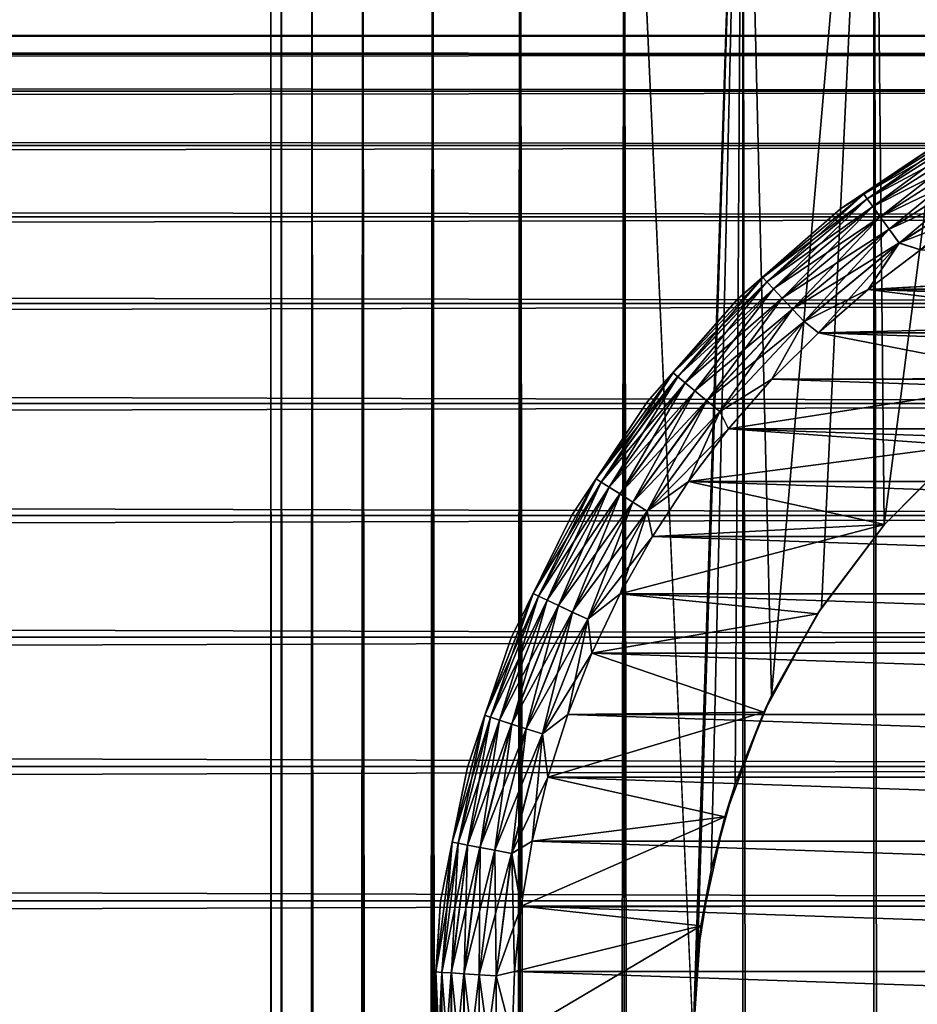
# Model space of a CAD drawing. Extents: x -265 to 265, y 0 to 1027.
# Tile 285 of 295: x 232 to 243, y 1000 to 1013. Entities that reach past the tile are written whole.
import ezdxf

# ---------------------------------------------------------------- set-up
doc = ezdxf.new("R2010")
doc.units = 0
doc.header["$LTSCALE"] = 41.718519
for name, color, linetype in [('103', 7, 'CONTINUOUS'), ('104', 7, 'CONTINUOUS'), ('109', 7, 'CONTINUOUS'), ('113', 7, 'CONTINUOUS'), ('114', 7, 'CONTINUOUS'), ('117', 7, 'CONTINUOUS'), ('121', 7, 'CONTINUOUS'), ('125', 7, 'CONTINUOUS'), ('3', 7, 'CONTINUOUS')]:
    doc.layers.add(name, color=color, linetype=linetype)

msp = doc.modelspace()

# ---------------------------------------------------------------- linework, layer by layer
at = {"layer": '103', "color": 7, "linetype": 'CONTINUOUS'}
for points in [[(235, 1), (235.128, 1, 1.958), (235, 1019), (235, 1)], [(235, 1019), (235.128, 1, 1.958), (235.128, 1019, 1.958), (235, 1019)], [(235.128, 1, 1.958), (235.511, 1, 3.882), (235.128, 1019, 1.958), (235.128, 1, 1.958)], [(235.128, 1019, 1.958), (235.511, 1, 3.882), (235.511, 1019, 3.882), (235.128, 1019, 1.958)], [(235.511, 1, 3.882), (236.142, 1, 5.74), (235.511, 1019, 3.882), (235.511, 1, 3.882)], [(235.511, 1019, 3.882), (236.142, 1, 5.74), (236.142, 1019, 5.74), (235.511, 1019, 3.882)], [(236.142, 1, 5.74), (237.01, 1, 7.5), (236.142, 1019, 5.74), (236.142, 1, 5.74)], [(236.142, 1019, 5.74), (237.01, 1, 7.5), (237.01, 1019, 7.5), (236.142, 1019, 5.74)], [(237.01, 1, 7.5), (238.1, 1, 9.131), (237.01, 1019, 7.5), (237.01, 1, 7.5)], [(237.01, 1019, 7.5), (238.1, 1, 9.131), (238.1, 1019, 9.131), (237.01, 1019, 7.5)], [(238.1, 1, 9.131), (239.393, 1, 10.607), (238.1, 1019, 9.131), (238.1, 1, 9.131)], [(238.1, 1019, 9.131), (239.393, 1, 10.607), (239.393, 1019, 10.607), (238.1, 1019, 9.131)], [(239.393, 1, 10.607), (240.869, 1, 11.9), (239.393, 1019, 10.607), (239.393, 1, 10.607)], [(239.393, 1019, 10.607), (240.869, 1, 11.9), (240.869, 1019, 11.9), (239.393, 1019, 10.607)], [(240.869, 1, 11.9), (242.5, 1, 12.99), (240.869, 1019, 11.9), (240.869, 1, 11.9)], [(240.869, 1019, 11.9), (242.5, 1, 12.99), (242.5, 1019, 12.99), (240.869, 1019, 11.9)], [(242.5, 1, 12.99), (244.26, 1, 13.858), (242.5, 1019, 12.99), (242.5, 1, 12.99)], [(242.5, 1019, 12.99), (244.26, 1, 13.858), (244.26, 1019, 13.858), (242.5, 1019, 12.99)]]:
    msp.add_3dface(points, dxfattribs=at)
at = {"layer": '104', "color": 7, "linetype": 'CONTINUOUS'}
for points in [[(235, 1), (235, 1019), (235.128, 1019, -1.958), (235, 1)], [(235.128, 1, -1.958), (235, 1), (235.128, 1019, -1.958), (235.128, 1, -1.958)], [(235.511, 1, -3.882), (235.128, 1, -1.958), (235.511, 1019, -3.882), (235.511, 1, -3.882)], [(235.511, 1019, -3.882), (235.128, 1, -1.958), (235.128, 1019, -1.958), (235.511, 1019, -3.882)], [(236.142, 1, -5.74), (235.511, 1, -3.882), (236.142, 1019, -5.74), (236.142, 1, -5.74)], [(236.142, 1019, -5.74), (235.511, 1, -3.882), (235.511, 1019, -3.882), (236.142, 1019, -5.74)], [(237.01, 1, -7.5), (236.142, 1, -5.74), (237.01, 1019, -7.5), (237.01, 1, -7.5)], [(237.01, 1019, -7.5), (236.142, 1, -5.74), (236.142, 1019, -5.74), (237.01, 1019, -7.5)], [(238.1, 1, -9.131), (237.01, 1, -7.5), (238.1, 1019, -9.131), (238.1, 1, -9.131)], [(238.1, 1019, -9.131), (237.01, 1, -7.5), (237.01, 1019, -7.5), (238.1, 1019, -9.131)], [(239.393, 1, -10.607), (238.1, 1, -9.131), (239.393, 1019, -10.607), (239.393, 1, -10.607)], [(239.393, 1019, -10.607), (238.1, 1, -9.131), (238.1, 1019, -9.131), (239.393, 1019, -10.607)], [(239.393, 1, -10.607), (239.393, 1019, -10.607), (240.25, 1000, -11.399), (239.393, 1, -10.607)], [(239.393, 1019, -10.607), (240.869, 1019, -11.9), (240.25, 1000, -11.399), (239.393, 1019, -10.607)], [(240.25, 1000, -11.399), (240.869, 1019, -11.9), (240.305, 1001.033, -11.446), (240.25, 1000, -11.399)], [(240.305, 1001.033, -11.446), (240.869, 1019, -11.9), (240.475, 1002.082, -11.588), (240.305, 1001.033, -11.446)], [(240.475, 1002.082, -11.588), (240.869, 1019, -11.9), (240.776, 1003.158, -11.828), (240.475, 1002.082, -11.588)], [(240.776, 1003.158, -11.828), (240.869, 1019, -11.9), (241.228, 1004.255, -12.167), (240.776, 1003.158, -11.828)], [(240.869, 1019, -11.9), (242.5, 1019, -12.99), (241.228, 1004.255, -12.167), (240.869, 1019, -11.9)], [(241.228, 1004.255, -12.167), (242.5, 1019, -12.99), (241.847, 1005.347, -12.591), (241.228, 1004.255, -12.167)], [(241.847, 1005.347, -12.591), (242.5, 1019, -12.99), (242.626, 1006.379, -13.063), (241.847, 1005.347, -12.591)], [(242.5, 1019, -12.99), (244.26, 1019, -13.858), (242.626, 1006.379, -13.063), (242.5, 1019, -12.99)], [(242.626, 1006.379, -13.063), (244.26, 1019, -13.858), (243.539, 1007.302, -13.537), (242.626, 1006.379, -13.063)]]:
    msp.add_3dface(points, dxfattribs=at)
at = {"layer": '109', "color": 7, "linetype": 'CONTINUOUS'}
for points in [[(242.626, 1006.379, -13.063), (243.539, 1007.302, -13.537), (242.631, 1006.385, -25), (242.626, 1006.379, -13.063)], [(242.631, 1006.385, -25), (243.539, 1007.302, -13.537), (243.615, 1007.369, -25), (242.631, 1006.385, -25)], [(241.798, 1005.271, -25), (242.626, 1006.379, -13.063), (242.631, 1006.385, -25), (241.798, 1005.271, -25)], [(241.847, 1005.347, -12.591), (242.626, 1006.379, -13.063), (241.798, 1005.271, -25), (241.847, 1005.347, -12.591)], [(241.228, 1004.255, -12.167), (241.847, 1005.347, -12.591), (241.798, 1005.271, -25), (241.228, 1004.255, -12.167)], [(241.131, 1004.05, -25), (241.228, 1004.255, -12.167), (241.798, 1005.271, -25), (241.131, 1004.05, -25)], [(240.776, 1003.158, -11.828), (241.228, 1004.255, -12.167), (241.131, 1004.05, -25), (240.776, 1003.158, -11.828)], [(240.645, 1002.747, -25), (240.776, 1003.158, -11.828), (241.131, 1004.05, -25), (240.645, 1002.747, -25)], [(240.475, 1002.082, -11.588), (240.776, 1003.158, -11.828), (240.645, 1002.747, -25), (240.475, 1002.082, -11.588)], [(240.349, 1001.388, -25), (240.475, 1002.082, -11.588), (240.645, 1002.747, -25), (240.349, 1001.388, -25)], [(240.305, 1001.033, -11.446), (240.475, 1002.082, -11.588), (240.349, 1001.388, -25), (240.305, 1001.033, -11.446)], [(240.25, 1000, -25), (240.305, 1001.033, -11.446), (240.349, 1001.388, -25), (240.25, 1000, -25)], [(240.25, 1000, -11.399), (240.305, 1001.033, -11.446), (240.25, 1000, -25), (240.25, 1000, -11.399)]]:
    msp.add_3dface(points, dxfattribs=at)
at = {"layer": '113', "color": 7, "linetype": 'CONTINUOUS'}
for points in [[(242.427, 1009.309, -25), (250, 1009.75, -25), (243.08, 1009.804, -25), (242.427, 1009.309, -25)], [(248.612, 1009.651, -25), (250, 1009.75, -25), (242.427, 1009.309, -25), (248.612, 1009.651, -25)], [(247.253, 1009.355, -25), (248.612, 1009.651, -25), (242.427, 1009.309, -25), (247.253, 1009.355, -25)], [(241.809, 1008.77, -25), (245.95, 1008.869, -25), (242.427, 1009.309, -25), (241.809, 1008.77, -25)], [(245.95, 1008.869, -25), (247.253, 1009.355, -25), (242.427, 1009.309, -25), (245.95, 1008.869, -25)], [(241.23, 1008.191, -25), (244.729, 1008.202, -25), (241.809, 1008.77, -25), (241.23, 1008.191, -25)], [(244.729, 1008.202, -25), (245.95, 1008.869, -25), (241.809, 1008.77, -25), (244.729, 1008.202, -25)], [(243.615, 1007.369, -25), (244.729, 1008.202, -25), (240.691, 1007.573, -25), (243.615, 1007.369, -25)], [(240.691, 1007.573, -25), (244.729, 1008.202, -25), (241.23, 1008.191, -25), (240.691, 1007.573, -25)], [(240.196, 1006.92, -25), (243.615, 1007.369, -25), (240.691, 1007.573, -25), (240.196, 1006.92, -25)], [(242.631, 1006.385, -25), (243.615, 1007.369, -25), (240.196, 1006.92, -25), (242.631, 1006.385, -25)], [(239.747, 1006.235, -25), (242.631, 1006.385, -25), (240.196, 1006.92, -25), (239.747, 1006.235, -25)], [(241.798, 1005.271, -25), (242.631, 1006.385, -25), (239.345, 1005.521, -25), (241.798, 1005.271, -25)], [(239.345, 1005.521, -25), (242.631, 1006.385, -25), (239.747, 1006.235, -25), (239.345, 1005.521, -25)], [(238.993, 1004.781, -25), (241.798, 1005.271, -25), (239.345, 1005.521, -25), (238.993, 1004.781, -25)], [(241.131, 1004.05, -25), (241.798, 1005.271, -25), (238.993, 1004.781, -25), (241.131, 1004.05, -25)], [(238.693, 1004.019, -25), (241.131, 1004.05, -25), (238.993, 1004.781, -25), (238.693, 1004.019, -25)], [(240.645, 1002.747, -25), (241.131, 1004.05, -25), (238.445, 1003.238, -25), (240.645, 1002.747, -25)], [(238.445, 1003.238, -25), (241.131, 1004.05, -25), (238.693, 1004.019, -25), (238.445, 1003.238, -25)], [(238.251, 1002.441, -25), (240.645, 1002.747, -25), (238.445, 1003.238, -25), (238.251, 1002.441, -25)], [(240.349, 1001.388, -25), (240.645, 1002.747, -25), (238.112, 1001.634, -25), (240.349, 1001.388, -25)], [(238.112, 1001.634, -25), (240.645, 1002.747, -25), (238.251, 1002.441, -25), (238.112, 1001.634, -25)], [(238.028, 1000.819, -25), (240.349, 1001.388, -25), (238.112, 1001.634, -25), (238.028, 1000.819, -25)], [(240.25, 1000, -25), (240.349, 1001.388, -25), (238, 1000, -25), (240.25, 1000, -25)], [(238, 1000, -25), (240.349, 1001.388, -25), (238.028, 1000.819, -25), (238, 1000, -25)]]:
    msp.add_3dface(points, dxfattribs=at)
at = {"layer": '114', "color": 7, "linetype": 'CONTINUOUS'}
for points in [[(242.427, 1009.309, -75), (243.08, 1009.804, -75), (257.573, 1009.309, -75), (242.427, 1009.309, -75)], [(241.809, 1008.77, -75), (242.427, 1009.309, -75), (258.191, 1008.77, -75), (241.809, 1008.77, -75)], [(258.191, 1008.77, -75), (242.427, 1009.309, -75), (257.573, 1009.309, -75), (258.191, 1008.77, -75)], [(241.23, 1008.191, -75), (241.809, 1008.77, -75), (258.77, 1008.191, -75), (241.23, 1008.191, -75)], [(258.77, 1008.191, -75), (241.809, 1008.77, -75), (258.191, 1008.77, -75), (258.77, 1008.191, -75)], [(240.691, 1007.573, -75), (241.23, 1008.191, -75), (259.309, 1007.573, -75), (240.691, 1007.573, -75)], [(259.309, 1007.573, -75), (241.23, 1008.191, -75), (258.77, 1008.191, -75), (259.309, 1007.573, -75)], [(240.196, 1006.92, -75), (240.691, 1007.573, -75), (259.804, 1006.92, -75), (240.196, 1006.92, -75)], [(259.804, 1006.92, -75), (240.691, 1007.573, -75), (259.309, 1007.573, -75), (259.804, 1006.92, -75)], [(239.747, 1006.235, -75), (240.196, 1006.92, -75), (260.253, 1006.235, -75), (239.747, 1006.235, -75)], [(260.253, 1006.235, -75), (240.196, 1006.92, -75), (259.804, 1006.92, -75), (260.253, 1006.235, -75)], [(239.345, 1005.521, -75), (239.747, 1006.235, -75), (260.655, 1005.521, -75), (239.345, 1005.521, -75)], [(260.655, 1005.521, -75), (239.747, 1006.235, -75), (260.253, 1006.235, -75), (260.655, 1005.521, -75)], [(238.993, 1004.781, -75), (239.345, 1005.521, -75), (261.007, 1004.781, -75), (238.993, 1004.781, -75)], [(261.007, 1004.781, -75), (239.345, 1005.521, -75), (260.655, 1005.521, -75), (261.007, 1004.781, -75)], [(238.693, 1004.019, -75), (238.993, 1004.781, -75), (261.307, 1004.019, -75), (238.693, 1004.019, -75)], [(261.307, 1004.019, -75), (238.993, 1004.781, -75), (261.007, 1004.781, -75), (261.307, 1004.019, -75)], [(238.445, 1003.238, -75), (238.693, 1004.019, -75), (261.555, 1003.238, -75), (238.445, 1003.238, -75)], [(261.555, 1003.238, -75), (238.693, 1004.019, -75), (261.307, 1004.019, -75), (261.555, 1003.238, -75)], [(238.251, 1002.441, -75), (238.445, 1003.238, -75), (261.749, 1002.441, -75), (238.251, 1002.441, -75)], [(261.749, 1002.441, -75), (238.445, 1003.238, -75), (261.555, 1003.238, -75), (261.749, 1002.441, -75)], [(238.112, 1001.634, -75), (238.251, 1002.441, -75), (261.888, 1001.634, -75), (238.112, 1001.634, -75)], [(261.888, 1001.634, -75), (238.251, 1002.441, -75), (261.749, 1002.441, -75), (261.888, 1001.634, -75)], [(238.028, 1000.819, -75), (238.112, 1001.634, -75), (261.972, 1000.819, -75), (238.028, 1000.819, -75)], [(261.972, 1000.819, -75), (238.112, 1001.634, -75), (261.888, 1001.634, -75), (261.972, 1000.819, -75)], [(238, 1000, -75), (238.028, 1000.819, -75), (262, 1000, -75), (238, 1000, -75)], [(262, 1000, -75), (238.028, 1000.819, -75), (261.972, 1000.819, -75), (262, 1000, -75)]]:
    msp.add_3dface(points, dxfattribs=at)
at = {"layer": '117', "color": 7, "linetype": 'CONTINUOUS'}
for points in [[(243.5, 1011.258, -74), (242.086, 1010.314, -74), (243.5, 1011.258, -26), (243.5, 1011.258, -74)], [(243.5, 1011.258, -26), (242.086, 1010.314, -74), (242.086, 1010.314, -26), (243.5, 1011.258, -26)], [(242.086, 1010.314, -74), (240.808, 1009.192, -74), (242.086, 1010.314, -26), (242.086, 1010.314, -74)], [(242.086, 1010.314, -26), (240.808, 1009.192, -74), (240.808, 1009.192, -26), (242.086, 1010.314, -26)], [(240.808, 1009.192, -74), (239.686, 1007.914, -74), (240.808, 1009.192, -26), (240.808, 1009.192, -74)], [(240.808, 1009.192, -26), (239.686, 1007.914, -74), (239.686, 1007.914, -26), (240.808, 1009.192, -26)], [(239.686, 1007.914, -74), (238.742, 1006.5, -74), (239.686, 1007.914, -26), (239.686, 1007.914, -74)], [(239.686, 1007.914, -26), (238.742, 1006.5, -74), (238.742, 1006.5, -26), (239.686, 1007.914, -26)], [(238.742, 1006.5, -74), (237.99, 1004.975, -74), (238.742, 1006.5, -26), (238.742, 1006.5, -74)], [(238.742, 1006.5, -26), (237.99, 1004.975, -74), (237.99, 1004.975, -26), (238.742, 1006.5, -26)], [(237.99, 1004.975, -74), (237.443, 1003.365, -74), (237.99, 1004.975, -26), (237.99, 1004.975, -74)], [(237.99, 1004.975, -26), (237.443, 1003.365, -74), (237.443, 1003.365, -26), (237.99, 1004.975, -26)], [(237.443, 1003.365, -74), (237.111, 1001.697, -74), (237.443, 1003.365, -26), (237.443, 1003.365, -74)], [(237.443, 1003.365, -26), (237.111, 1001.697, -74), (237.111, 1001.697, -26), (237.443, 1003.365, -26)], [(237.111, 1001.697, -74), (237, 1000, -74), (237.111, 1001.697, -26), (237.111, 1001.697, -74)], [(237.111, 1001.697, -26), (237, 1000, -74), (237, 1000, -26), (237.111, 1001.697, -26)]]:
    msp.add_3dface(points, dxfattribs=at)
at = {"layer": '121', "color": 7, "linetype": 'CONTINUOUS'}
for points in [[(243.5, 1011.258, -74), (243.749, 1011.37, -74.223), (242.374, 1010.497, -74.223), (243.5, 1011.258, -74)], [(243.749, 1011.37, -74.223), (242.417, 1010.437, -74.434), (242.374, 1010.497, -74.223), (243.749, 1011.37, -74.223)], [(243.785, 1011.305, -74.434), (242.417, 1010.437, -74.434), (243.749, 1011.37, -74.223), (243.785, 1011.305, -74.434)], [(242.086, 1010.314, -74), (243.5, 1011.258, -74), (242.374, 1010.497, -74.223), (242.086, 1010.314, -74)], [(243.785, 1011.305, -74.434), (242.487, 1010.34, -74.624), (242.417, 1010.437, -74.434), (243.785, 1011.305, -74.434)], [(243.842, 1011.201, -74.624), (242.487, 1010.34, -74.624), (243.785, 1011.305, -74.434), (243.842, 1011.201, -74.624)], [(243.842, 1011.201, -74.624), (242.58, 1010.212, -74.782), (242.487, 1010.34, -74.624), (243.842, 1011.201, -74.624)], [(243.919, 1011.062, -74.782), (242.58, 1010.212, -74.782), (243.842, 1011.201, -74.624), (243.919, 1011.062, -74.782)], [(243.919, 1011.062, -74.782), (242.692, 1010.059, -74.901), (242.58, 1010.212, -74.782), (243.919, 1011.062, -74.782)], [(244.01, 1010.895, -74.901), (242.692, 1010.059, -74.901), (243.919, 1011.062, -74.782), (244.01, 1010.895, -74.901)], [(244.01, 1010.895, -74.901), (242.816, 1009.887, -74.975), (242.692, 1010.059, -74.901), (244.01, 1010.895, -74.901)], [(244.112, 1010.71, -74.975), (242.816, 1009.887, -74.975), (244.01, 1010.895, -74.901), (244.112, 1010.71, -74.975)], [(244.112, 1010.71, -74.975), (243.08, 1009.804, -75), (242.816, 1009.887, -74.975), (244.112, 1010.71, -74.975)], [(242.086, 1010.314, -74), (242.374, 1010.497, -74.223), (241.118, 1009.458, -74.223), (242.086, 1010.314, -74)], [(242.374, 1010.497, -74.223), (241.169, 1009.404, -74.434), (241.118, 1009.458, -74.223), (242.374, 1010.497, -74.223)], [(242.417, 1010.437, -74.434), (241.169, 1009.404, -74.434), (242.374, 1010.497, -74.223), (242.417, 1010.437, -74.434)], [(242.417, 1010.437, -74.434), (241.25, 1009.317, -74.624), (241.169, 1009.404, -74.434), (242.417, 1010.437, -74.434)], [(242.487, 1010.34, -74.624), (241.25, 1009.317, -74.624), (242.417, 1010.437, -74.434), (242.487, 1010.34, -74.624)], [(240.808, 1009.192, -74), (242.086, 1010.314, -74), (241.118, 1009.458, -74.223), (240.808, 1009.192, -74)], [(242.487, 1010.34, -74.624), (241.359, 1009.202, -74.782), (241.25, 1009.317, -74.624), (242.487, 1010.34, -74.624)], [(242.58, 1010.212, -74.782), (241.359, 1009.202, -74.782), (242.487, 1010.34, -74.624), (242.58, 1010.212, -74.782)], [(242.58, 1010.212, -74.782), (241.489, 1009.063, -74.901), (241.359, 1009.202, -74.782), (242.58, 1010.212, -74.782)], [(242.692, 1010.059, -74.901), (241.489, 1009.063, -74.901), (242.58, 1010.212, -74.782), (242.692, 1010.059, -74.901)], [(242.692, 1010.059, -74.901), (241.634, 1008.909, -74.975), (241.489, 1009.063, -74.901), (242.692, 1010.059, -74.901)], [(242.816, 1009.887, -74.975), (241.634, 1008.909, -74.975), (242.692, 1010.059, -74.901), (242.816, 1009.887, -74.975)], [(242.816, 1009.887, -74.975), (241.809, 1008.77, -75), (241.634, 1008.909, -74.975), (242.816, 1009.887, -74.975)], [(242.427, 1009.309, -75), (241.809, 1008.77, -75), (242.816, 1009.887, -74.975), (242.427, 1009.309, -75)], [(243.08, 1009.804, -75), (242.427, 1009.309, -75), (242.816, 1009.887, -74.975), (243.08, 1009.804, -75)], [(240.808, 1009.192, -74), (241.118, 1009.458, -74.223), (240.003, 1008.271, -74.223), (240.808, 1009.192, -74)], [(241.118, 1009.458, -74.223), (240.06, 1008.223, -74.434), (240.003, 1008.271, -74.223), (241.118, 1009.458, -74.223)], [(241.169, 1009.404, -74.434), (240.06, 1008.223, -74.434), (241.118, 1009.458, -74.223), (241.169, 1009.404, -74.434)], [(241.169, 1009.404, -74.434), (240.152, 1008.147, -74.624), (240.06, 1008.223, -74.434), (241.169, 1009.404, -74.434)], [(241.25, 1009.317, -74.624), (240.152, 1008.147, -74.624), (241.169, 1009.404, -74.434), (241.25, 1009.317, -74.624)], [(241.25, 1009.317, -74.624), (240.274, 1008.046, -74.782), (240.152, 1008.147, -74.624), (241.25, 1009.317, -74.624)], [(241.359, 1009.202, -74.782), (240.274, 1008.046, -74.782), (241.25, 1009.317, -74.624), (241.359, 1009.202, -74.782)], [(239.686, 1007.914, -74), (240.808, 1009.192, -74), (240.003, 1008.271, -74.223), (239.686, 1007.914, -74)], [(241.359, 1009.202, -74.782), (240.42, 1007.925, -74.901), (240.274, 1008.046, -74.782), (241.359, 1009.202, -74.782)], [(241.489, 1009.063, -74.901), (240.42, 1007.925, -74.901), (241.359, 1009.202, -74.782), (241.489, 1009.063, -74.901)], [(241.489, 1009.063, -74.901), (240.583, 1007.79, -74.975), (240.42, 1007.925, -74.901), (241.489, 1009.063, -74.901)], [(241.634, 1008.909, -74.975), (240.583, 1007.79, -74.975), (241.489, 1009.063, -74.901), (241.634, 1008.909, -74.975)], [(241.634, 1008.909, -74.975), (241.23, 1008.191, -75), (240.583, 1007.79, -74.975), (241.634, 1008.909, -74.975)], [(241.809, 1008.77, -75), (241.23, 1008.191, -75), (241.634, 1008.909, -74.975), (241.809, 1008.77, -75)], [(239.686, 1007.914, -74), (240.003, 1008.271, -74.223), (239.045, 1006.952, -74.223), (239.686, 1007.914, -74)], [(240.003, 1008.271, -74.223), (239.107, 1006.913, -74.434), (239.045, 1006.952, -74.223), (240.003, 1008.271, -74.223)], [(240.06, 1008.223, -74.434), (239.107, 1006.913, -74.434), (240.003, 1008.271, -74.223), (240.06, 1008.223, -74.434)], [(240.06, 1008.223, -74.434), (239.208, 1006.849, -74.624), (239.107, 1006.913, -74.434), (240.06, 1008.223, -74.434)], [(240.152, 1008.147, -74.624), (239.208, 1006.849, -74.624), (240.06, 1008.223, -74.434), (240.152, 1008.147, -74.624)], [(240.152, 1008.147, -74.624), (239.342, 1006.764, -74.782), (239.208, 1006.849, -74.624), (240.152, 1008.147, -74.624)], [(240.274, 1008.046, -74.782), (239.342, 1006.764, -74.782), (240.152, 1008.147, -74.624), (240.274, 1008.046, -74.782)], [(241.23, 1008.191, -75), (240.691, 1007.573, -75), (240.583, 1007.79, -74.975), (241.23, 1008.191, -75)], [(240.274, 1008.046, -74.782), (239.502, 1006.662, -74.901), (239.342, 1006.764, -74.782), (240.274, 1008.046, -74.782)], [(240.42, 1007.925, -74.901), (239.502, 1006.662, -74.901), (240.274, 1008.046, -74.782), (240.42, 1007.925, -74.901)], [(238.742, 1006.5, -74), (239.686, 1007.914, -74), (239.045, 1006.952, -74.223), (238.742, 1006.5, -74)], [(240.42, 1007.925, -74.901), (239.681, 1006.549, -74.975), (239.502, 1006.662, -74.901), (240.42, 1007.925, -74.901)], [(240.583, 1007.79, -74.975), (239.681, 1006.549, -74.975), (240.42, 1007.925, -74.901), (240.583, 1007.79, -74.975)], [(240.583, 1007.79, -74.975), (240.196, 1006.92, -75), (239.681, 1006.549, -74.975), (240.583, 1007.79, -74.975)], [(240.691, 1007.573, -75), (240.196, 1006.92, -75), (240.583, 1007.79, -74.975), (240.691, 1007.573, -75)], [(238.742, 1006.5, -74), (239.045, 1006.952, -74.223), (238.26, 1005.524, -74.223), (238.742, 1006.5, -74)], [(239.045, 1006.952, -74.223), (238.327, 1005.493, -74.434), (238.26, 1005.524, -74.223), (239.045, 1006.952, -74.223)], [(239.107, 1006.913, -74.434), (238.327, 1005.493, -74.434), (239.045, 1006.952, -74.223), (239.107, 1006.913, -74.434)], [(240.196, 1006.92, -75), (239.747, 1006.235, -75), (239.681, 1006.549, -74.975), (240.196, 1006.92, -75)], [(239.107, 1006.913, -74.434), (238.435, 1005.442, -74.624), (238.327, 1005.493, -74.434), (239.107, 1006.913, -74.434)], [(239.208, 1006.849, -74.624), (238.435, 1005.442, -74.624), (239.107, 1006.913, -74.434), (239.208, 1006.849, -74.624)], [(239.208, 1006.849, -74.624), (238.578, 1005.375, -74.782), (238.435, 1005.442, -74.624), (239.208, 1006.849, -74.624)], [(239.342, 1006.764, -74.782), (238.578, 1005.375, -74.782), (239.208, 1006.849, -74.624), (239.342, 1006.764, -74.782)], [(239.342, 1006.764, -74.782), (238.75, 1005.294, -74.901), (238.578, 1005.375, -74.782), (239.342, 1006.764, -74.782)], [(239.502, 1006.662, -74.901), (238.75, 1005.294, -74.901), (239.342, 1006.764, -74.782), (239.502, 1006.662, -74.901)], [(239.502, 1006.662, -74.901), (238.942, 1005.204, -74.975), (238.75, 1005.294, -74.901), (239.502, 1006.662, -74.901)], [(239.681, 1006.549, -74.975), (238.942, 1005.204, -74.975), (239.502, 1006.662, -74.901), (239.681, 1006.549, -74.975)], [(237.99, 1004.975, -74), (238.742, 1006.5, -74), (238.26, 1005.524, -74.223), (237.99, 1004.975, -74)], [(239.681, 1006.549, -74.975), (239.345, 1005.521, -75), (238.942, 1005.204, -74.975), (239.681, 1006.549, -74.975)], [(239.747, 1006.235, -75), (239.345, 1005.521, -75), (239.681, 1006.549, -74.975), (239.747, 1006.235, -75)], [(237.99, 1004.975, -74), (238.26, 1005.524, -74.223), (237.66, 1004.009, -74.223), (237.99, 1004.975, -74)], [(238.26, 1005.524, -74.223), (237.731, 1003.987, -74.434), (237.66, 1004.009, -74.223), (238.26, 1005.524, -74.223)], [(238.327, 1005.493, -74.434), (237.731, 1003.987, -74.434), (238.26, 1005.524, -74.223), (238.327, 1005.493, -74.434)], [(238.327, 1005.493, -74.434), (237.844, 1003.95, -74.624), (237.731, 1003.987, -74.434), (238.327, 1005.493, -74.434)], [(238.435, 1005.442, -74.624), (237.844, 1003.95, -74.624), (238.327, 1005.493, -74.434), (238.435, 1005.442, -74.624)], [(239.345, 1005.521, -75), (238.993, 1004.781, -75), (238.942, 1005.204, -74.975), (239.345, 1005.521, -75)], [(238.435, 1005.442, -74.624), (237.995, 1003.901, -74.782), (237.844, 1003.95, -74.624), (238.435, 1005.442, -74.624)], [(238.578, 1005.375, -74.782), (237.995, 1003.901, -74.782), (238.435, 1005.442, -74.624), (238.578, 1005.375, -74.782)], [(238.578, 1005.375, -74.782), (238.175, 1003.842, -74.901), (237.995, 1003.901, -74.782), (238.578, 1005.375, -74.782)], [(238.75, 1005.294, -74.901), (238.175, 1003.842, -74.901), (238.578, 1005.375, -74.782), (238.75, 1005.294, -74.901)], [(238.75, 1005.294, -74.901), (238.377, 1003.777, -74.975), (238.175, 1003.842, -74.901), (238.75, 1005.294, -74.901)], [(238.942, 1005.204, -74.975), (238.377, 1003.777, -74.975), (238.75, 1005.294, -74.901), (238.942, 1005.204, -74.975)], [(238.942, 1005.204, -74.975), (238.693, 1004.019, -75), (238.377, 1003.777, -74.975), (238.942, 1005.204, -74.975)], [(238.993, 1004.781, -75), (238.693, 1004.019, -75), (238.942, 1005.204, -74.975), (238.993, 1004.781, -75)], [(237.443, 1003.365, -74), (237.99, 1004.975, -74), (237.66, 1004.009, -74.223), (237.443, 1003.365, -74)], [(237.443, 1003.365, -74), (237.66, 1004.009, -74.223), (237.255, 1002.431, -74.223), (237.443, 1003.365, -74)], [(237.66, 1004.009, -74.223), (237.328, 1002.417, -74.434), (237.255, 1002.431, -74.223), (237.66, 1004.009, -74.223)], [(237.731, 1003.987, -74.434), (237.328, 1002.417, -74.434), (237.66, 1004.009, -74.223), (237.731, 1003.987, -74.434)], [(237.731, 1003.987, -74.434), (237.445, 1002.395, -74.624), (237.328, 1002.417, -74.434), (237.731, 1003.987, -74.434)], [(237.844, 1003.95, -74.624), (237.445, 1002.395, -74.624), (237.731, 1003.987, -74.434), (237.844, 1003.95, -74.624)], [(238.693, 1004.019, -75), (238.445, 1003.238, -75), (238.377, 1003.777, -74.975), (238.693, 1004.019, -75)], [(237.844, 1003.95, -74.624), (237.601, 1002.365, -74.782), (237.445, 1002.395, -74.624), (237.844, 1003.95, -74.624)], [(237.995, 1003.901, -74.782), (237.601, 1002.365, -74.782), (237.844, 1003.95, -74.624), (237.995, 1003.901, -74.782)], [(237.995, 1003.901, -74.782), (237.787, 1002.33, -74.901), (237.601, 1002.365, -74.782), (237.995, 1003.901, -74.782)], [(238.175, 1003.842, -74.901), (237.787, 1002.33, -74.901), (237.995, 1003.901, -74.782), (238.175, 1003.842, -74.901)], [(238.175, 1003.842, -74.901), (237.995, 1002.29, -74.975), (237.787, 1002.33, -74.901), (238.175, 1003.842, -74.901)], [(238.377, 1003.777, -74.975), (237.995, 1002.29, -74.975), (238.175, 1003.842, -74.901), (238.377, 1003.777, -74.975)], [(238.377, 1003.777, -74.975), (238.251, 1002.441, -75), (237.995, 1002.29, -74.975), (238.377, 1003.777, -74.975)], [(238.445, 1003.238, -75), (238.251, 1002.441, -75), (238.377, 1003.777, -74.975), (238.445, 1003.238, -75)], [(237.111, 1001.697, -74), (237.443, 1003.365, -74), (237.255, 1002.431, -74.223), (237.111, 1001.697, -74)], [(237.111, 1001.697, -74), (237.255, 1002.431, -74.223), (237.051, 1000.815, -74.223), (237.111, 1001.697, -74)], [(237.255, 1002.431, -74.223), (237.125, 1000.81, -74.434), (237.051, 1000.815, -74.223), (237.255, 1002.431, -74.223)], [(237.328, 1002.417, -74.434), (237.125, 1000.81, -74.434), (237.255, 1002.431, -74.223), (237.328, 1002.417, -74.434)], [(237.328, 1002.417, -74.434), (237.244, 1000.803, -74.624), (237.125, 1000.81, -74.434), (237.328, 1002.417, -74.434)], [(237.445, 1002.395, -74.624), (237.244, 1000.803, -74.624), (237.328, 1002.417, -74.434), (237.445, 1002.395, -74.624)], [(237.445, 1002.395, -74.624), (237.402, 1000.793, -74.782), (237.244, 1000.803, -74.624), (237.445, 1002.395, -74.624)], [(237.601, 1002.365, -74.782), (237.402, 1000.793, -74.782), (237.445, 1002.395, -74.624), (237.601, 1002.365, -74.782)], [(238.251, 1002.441, -75), (238.112, 1001.634, -75), (237.995, 1002.29, -74.975), (238.251, 1002.441, -75)], [(237.601, 1002.365, -74.782), (237.591, 1000.781, -74.901), (237.402, 1000.793, -74.782), (237.601, 1002.365, -74.782)], [(237.787, 1002.33, -74.901), (237.591, 1000.781, -74.901), (237.601, 1002.365, -74.782), (237.787, 1002.33, -74.901)], [(237.787, 1002.33, -74.901), (237.803, 1000.767, -74.975), (237.591, 1000.781, -74.901), (237.787, 1002.33, -74.901)], [(237.995, 1002.29, -74.975), (237.803, 1000.767, -74.975), (237.787, 1002.33, -74.901), (237.995, 1002.29, -74.975)], [(237.995, 1002.29, -74.975), (238.028, 1000.819, -75), (237.803, 1000.767, -74.975), (237.995, 1002.29, -74.975)], [(238.112, 1001.634, -75), (238.028, 1000.819, -75), (237.995, 1002.29, -74.975), (238.112, 1001.634, -75)], [(237, 1000, -74), (237.111, 1001.697, -74), (237.051, 1000.815, -74.223), (237, 1000, -74)], [(237, 1000, -74), (237.051, 1000.815, -74.223), (237.051, 999.185, -74.223), (237, 1000, -74)], [(237.125, 1000.81, -74.434), (237.125, 999.19, -74.434), (237.051, 1000.815, -74.223), (237.125, 1000.81, -74.434)], [(237.051, 1000.815, -74.223), (237.125, 999.19, -74.434), (237.051, 999.185, -74.223), (237.051, 1000.815, -74.223)], [(237.244, 1000.803, -74.624), (237.244, 999.197, -74.624), (237.125, 1000.81, -74.434), (237.244, 1000.803, -74.624)], [(237.125, 1000.81, -74.434), (237.244, 999.197, -74.624), (237.125, 999.19, -74.434), (237.125, 1000.81, -74.434)], [(237.402, 1000.793, -74.782), (237.402, 999.207, -74.782), (237.244, 1000.803, -74.624), (237.402, 1000.793, -74.782)], [(237.244, 1000.803, -74.624), (237.402, 999.207, -74.782), (237.244, 999.197, -74.624), (237.244, 1000.803, -74.624)], [(237.591, 1000.781, -74.901), (237.591, 999.219, -74.901), (237.402, 1000.793, -74.782), (237.591, 1000.781, -74.901)], [(237.402, 1000.793, -74.782), (237.591, 999.219, -74.901), (237.402, 999.207, -74.782), (237.402, 1000.793, -74.782)], [(238.028, 1000.819, -75), (238, 1000, -75), (237.803, 1000.767, -74.975), (238.028, 1000.819, -75)], [(237.803, 1000.767, -74.975), (237.803, 999.233, -74.975), (237.591, 1000.781, -74.901), (237.803, 1000.767, -74.975)], [(237.591, 1000.781, -74.901), (237.803, 999.233, -74.975), (237.591, 999.219, -74.901), (237.591, 1000.781, -74.901)], [(237.803, 1000.767, -74.975), (238, 1000, -75), (237.803, 999.233, -74.975), (237.803, 1000.767, -74.975)]]:
    msp.add_3dface(points, dxfattribs=at)
at = {"layer": '125', "color": 7, "linetype": 'CONTINUOUS'}
for points in [[(243.5, 1011.258, -26), (242.373, 1010.497, -25.779), (243.749, 1011.37, -25.779), (243.5, 1011.258, -26)], [(242.373, 1010.497, -25.779), (243.785, 1011.306, -25.567), (243.749, 1011.37, -25.779), (242.373, 1010.497, -25.779)], [(243.5, 1011.258, -26), (242.086, 1010.314, -26), (242.373, 1010.497, -25.779), (243.5, 1011.258, -26)], [(242.417, 1010.437, -25.567), (243.785, 1011.306, -25.567), (242.373, 1010.497, -25.779), (242.417, 1010.437, -25.567)], [(242.417, 1010.437, -25.567), (243.842, 1011.201, -25.377), (243.785, 1011.306, -25.567), (242.417, 1010.437, -25.567)], [(242.487, 1010.341, -25.377), (243.842, 1011.201, -25.377), (242.417, 1010.437, -25.567), (242.487, 1010.341, -25.377)], [(242.487, 1010.341, -25.377), (243.918, 1011.062, -25.218), (243.842, 1011.201, -25.377), (242.487, 1010.341, -25.377)], [(242.58, 1010.213, -25.218), (243.918, 1011.062, -25.218), (242.487, 1010.341, -25.377), (242.58, 1010.213, -25.218)], [(242.58, 1010.213, -25.218), (244.01, 1010.896, -25.099), (243.918, 1011.062, -25.218), (242.58, 1010.213, -25.218)], [(242.691, 1010.059, -25.099), (244.01, 1010.896, -25.099), (242.58, 1010.213, -25.218), (242.691, 1010.059, -25.099)], [(242.691, 1010.059, -25.099), (244.112, 1010.711, -25.025), (244.01, 1010.896, -25.099), (242.691, 1010.059, -25.099)], [(242.816, 1009.888, -25.025), (244.112, 1010.711, -25.025), (242.691, 1010.059, -25.099), (242.816, 1009.888, -25.025)], [(242.816, 1009.888, -25.025), (243.765, 1010.253, -25), (244.112, 1010.711, -25.025), (242.816, 1009.888, -25.025)], [(242.086, 1010.314, -26), (241.118, 1009.458, -25.779), (242.373, 1010.497, -25.779), (242.086, 1010.314, -26)], [(241.118, 1009.458, -25.779), (242.417, 1010.437, -25.567), (242.373, 1010.497, -25.779), (241.118, 1009.458, -25.779)], [(241.168, 1009.405, -25.567), (242.417, 1010.437, -25.567), (241.118, 1009.458, -25.779), (241.168, 1009.405, -25.567)], [(241.168, 1009.405, -25.567), (242.487, 1010.341, -25.377), (242.417, 1010.437, -25.567), (241.168, 1009.405, -25.567)], [(242.086, 1010.314, -26), (240.808, 1009.192, -26), (241.118, 1009.458, -25.779), (242.086, 1010.314, -26)], [(241.25, 1009.318, -25.377), (242.487, 1010.341, -25.377), (241.168, 1009.405, -25.567), (241.25, 1009.318, -25.377)], [(241.25, 1009.318, -25.377), (242.58, 1010.213, -25.218), (242.487, 1010.341, -25.377), (241.25, 1009.318, -25.377)], [(243.08, 1009.804, -25), (243.765, 1010.253, -25), (242.816, 1009.888, -25.025), (243.08, 1009.804, -25)], [(241.358, 1009.202, -25.218), (242.58, 1010.213, -25.218), (241.25, 1009.318, -25.377), (241.358, 1009.202, -25.218)], [(241.358, 1009.202, -25.218), (242.691, 1010.059, -25.099), (242.58, 1010.213, -25.218), (241.358, 1009.202, -25.218)], [(241.488, 1009.064, -25.099), (242.691, 1010.059, -25.099), (241.358, 1009.202, -25.218), (241.488, 1009.064, -25.099)], [(241.488, 1009.064, -25.099), (242.816, 1009.888, -25.025), (242.691, 1010.059, -25.099), (241.488, 1009.064, -25.099)], [(241.633, 1008.91, -25.025), (242.816, 1009.888, -25.025), (241.488, 1009.064, -25.099), (241.633, 1008.91, -25.025)], [(241.633, 1008.91, -25.025), (242.427, 1009.309, -25), (242.816, 1009.888, -25.025), (241.633, 1008.91, -25.025)], [(242.427, 1009.309, -25), (243.08, 1009.804, -25), (242.816, 1009.888, -25.025), (242.427, 1009.309, -25)], [(240.808, 1009.192, -26), (240.002, 1008.271, -25.779), (241.118, 1009.458, -25.779), (240.808, 1009.192, -26)], [(240.002, 1008.271, -25.779), (241.168, 1009.405, -25.567), (241.118, 1009.458, -25.779), (240.002, 1008.271, -25.779)], [(240.059, 1008.224, -25.567), (241.168, 1009.405, -25.567), (240.002, 1008.271, -25.779), (240.059, 1008.224, -25.567)], [(240.059, 1008.224, -25.567), (241.25, 1009.318, -25.377), (241.168, 1009.405, -25.567), (240.059, 1008.224, -25.567)], [(240.151, 1008.148, -25.377), (241.25, 1009.318, -25.377), (240.059, 1008.224, -25.567), (240.151, 1008.148, -25.377)], [(240.151, 1008.148, -25.377), (241.358, 1009.202, -25.218), (241.25, 1009.318, -25.377), (240.151, 1008.148, -25.377)], [(241.809, 1008.77, -25), (242.427, 1009.309, -25), (241.633, 1008.91, -25.025), (241.809, 1008.77, -25)], [(240.808, 1009.192, -26), (239.686, 1007.914, -26), (240.002, 1008.271, -25.779), (240.808, 1009.192, -26)], [(240.273, 1008.047, -25.218), (241.358, 1009.202, -25.218), (240.151, 1008.148, -25.377), (240.273, 1008.047, -25.218)], [(240.273, 1008.047, -25.218), (241.488, 1009.064, -25.099), (241.358, 1009.202, -25.218), (240.273, 1008.047, -25.218)], [(240.419, 1007.926, -25.099), (241.488, 1009.064, -25.099), (240.273, 1008.047, -25.218), (240.419, 1007.926, -25.099)], [(240.419, 1007.926, -25.099), (241.633, 1008.91, -25.025), (241.488, 1009.064, -25.099), (240.419, 1007.926, -25.099)], [(240.582, 1007.791, -25.025), (241.633, 1008.91, -25.025), (240.419, 1007.926, -25.099), (240.582, 1007.791, -25.025)], [(240.582, 1007.791, -25.025), (241.23, 1008.191, -25), (241.633, 1008.91, -25.025), (240.582, 1007.791, -25.025)], [(241.23, 1008.191, -25), (241.809, 1008.77, -25), (241.633, 1008.91, -25.025), (241.23, 1008.191, -25)], [(239.686, 1007.914, -26), (239.045, 1006.952, -25.779), (240.002, 1008.271, -25.779), (239.686, 1007.914, -26)], [(239.045, 1006.952, -25.779), (240.059, 1008.224, -25.567), (240.002, 1008.271, -25.779), (239.045, 1006.952, -25.779)], [(239.107, 1006.913, -25.567), (240.059, 1008.224, -25.567), (239.045, 1006.952, -25.779), (239.107, 1006.913, -25.567)], [(239.107, 1006.913, -25.567), (240.151, 1008.148, -25.377), (240.059, 1008.224, -25.567), (239.107, 1006.913, -25.567)], [(239.208, 1006.849, -25.377), (240.151, 1008.148, -25.377), (239.107, 1006.913, -25.567), (239.208, 1006.849, -25.377)], [(239.208, 1006.849, -25.377), (240.273, 1008.047, -25.218), (240.151, 1008.148, -25.377), (239.208, 1006.849, -25.377)], [(240.691, 1007.573, -25), (241.23, 1008.191, -25), (240.582, 1007.791, -25.025), (240.691, 1007.573, -25)], [(239.341, 1006.764, -25.218), (240.273, 1008.047, -25.218), (239.208, 1006.849, -25.377), (239.341, 1006.764, -25.218)], [(239.341, 1006.764, -25.218), (240.419, 1007.926, -25.099), (240.273, 1008.047, -25.218), (239.341, 1006.764, -25.218)], [(239.686, 1007.914, -26), (238.742, 1006.5, -26), (239.045, 1006.952, -25.779), (239.686, 1007.914, -26)], [(239.502, 1006.663, -25.099), (240.419, 1007.926, -25.099), (239.341, 1006.764, -25.218), (239.502, 1006.663, -25.099)], [(239.502, 1006.663, -25.099), (240.582, 1007.791, -25.025), (240.419, 1007.926, -25.099), (239.502, 1006.663, -25.099)], [(239.68, 1006.549, -25.025), (240.582, 1007.791, -25.025), (239.502, 1006.663, -25.099), (239.68, 1006.549, -25.025)], [(239.68, 1006.549, -25.025), (240.691, 1007.573, -25), (240.582, 1007.791, -25.025), (239.68, 1006.549, -25.025)], [(240.196, 1006.92, -25), (240.691, 1007.573, -25), (239.68, 1006.549, -25.025), (240.196, 1006.92, -25)], [(238.742, 1006.5, -26), (238.26, 1005.525, -25.779), (239.045, 1006.952, -25.779), (238.742, 1006.5, -26)], [(238.26, 1005.525, -25.779), (239.107, 1006.913, -25.567), (239.045, 1006.952, -25.779), (238.26, 1005.525, -25.779)], [(239.747, 1006.235, -25), (240.196, 1006.92, -25), (239.68, 1006.549, -25.025), (239.747, 1006.235, -25)], [(238.327, 1005.493, -25.567), (239.107, 1006.913, -25.567), (238.26, 1005.525, -25.779), (238.327, 1005.493, -25.567)], [(238.327, 1005.493, -25.567), (239.208, 1006.849, -25.377), (239.107, 1006.913, -25.567), (238.327, 1005.493, -25.567)], [(238.434, 1005.442, -25.377), (239.208, 1006.849, -25.377), (238.327, 1005.493, -25.567), (238.434, 1005.442, -25.377)], [(238.434, 1005.442, -25.377), (239.341, 1006.764, -25.218), (239.208, 1006.849, -25.377), (238.434, 1005.442, -25.377)], [(238.578, 1005.375, -25.218), (239.341, 1006.764, -25.218), (238.434, 1005.442, -25.377), (238.578, 1005.375, -25.218)], [(238.578, 1005.375, -25.218), (239.502, 1006.663, -25.099), (239.341, 1006.764, -25.218), (238.578, 1005.375, -25.218)], [(238.749, 1005.294, -25.099), (239.502, 1006.663, -25.099), (238.578, 1005.375, -25.218), (238.749, 1005.294, -25.099)], [(238.749, 1005.294, -25.099), (239.68, 1006.549, -25.025), (239.502, 1006.663, -25.099), (238.749, 1005.294, -25.099)], [(238.941, 1005.204, -25.025), (239.68, 1006.549, -25.025), (238.749, 1005.294, -25.099), (238.941, 1005.204, -25.025)], [(238.941, 1005.204, -25.025), (239.747, 1006.235, -25), (239.68, 1006.549, -25.025), (238.941, 1005.204, -25.025)], [(238.742, 1006.5, -26), (237.99, 1004.975, -26), (238.26, 1005.525, -25.779), (238.742, 1006.5, -26)], [(239.345, 1005.521, -25), (239.747, 1006.235, -25), (238.941, 1005.204, -25.025), (239.345, 1005.521, -25)], [(237.99, 1004.975, -26), (237.66, 1004.01, -25.779), (238.26, 1005.525, -25.779), (237.99, 1004.975, -26)], [(237.66, 1004.01, -25.779), (238.327, 1005.493, -25.567), (238.26, 1005.525, -25.779), (237.66, 1004.01, -25.779)], [(237.73, 1003.987, -25.567), (238.327, 1005.493, -25.567), (237.66, 1004.01, -25.779), (237.73, 1003.987, -25.567)], [(237.73, 1003.987, -25.567), (238.434, 1005.442, -25.377), (238.327, 1005.493, -25.567), (237.73, 1003.987, -25.567)], [(238.993, 1004.781, -25), (239.345, 1005.521, -25), (238.941, 1005.204, -25.025), (238.993, 1004.781, -25)], [(237.843, 1003.95, -25.377), (238.434, 1005.442, -25.377), (237.73, 1003.987, -25.567), (237.843, 1003.95, -25.377)], [(237.843, 1003.95, -25.377), (238.578, 1005.375, -25.218), (238.434, 1005.442, -25.377), (237.843, 1003.95, -25.377)], [(237.994, 1003.901, -25.218), (238.578, 1005.375, -25.218), (237.843, 1003.95, -25.377), (237.994, 1003.901, -25.218)], [(237.994, 1003.901, -25.218), (238.749, 1005.294, -25.099), (238.578, 1005.375, -25.218), (237.994, 1003.901, -25.218)], [(238.174, 1003.842, -25.099), (238.749, 1005.294, -25.099), (237.994, 1003.901, -25.218), (238.174, 1003.842, -25.099)], [(238.174, 1003.842, -25.099), (238.941, 1005.204, -25.025), (238.749, 1005.294, -25.099), (238.174, 1003.842, -25.099)], [(238.376, 1003.777, -25.025), (238.941, 1005.204, -25.025), (238.174, 1003.842, -25.099), (238.376, 1003.777, -25.025)], [(238.376, 1003.777, -25.025), (238.993, 1004.781, -25), (238.941, 1005.204, -25.025), (238.376, 1003.777, -25.025)], [(237.99, 1004.975, -26), (237.443, 1003.365, -26), (237.66, 1004.01, -25.779), (237.99, 1004.975, -26)], [(238.693, 1004.019, -25), (238.993, 1004.781, -25), (238.376, 1003.777, -25.025), (238.693, 1004.019, -25)], [(237.443, 1003.365, -26), (237.255, 1002.431, -25.779), (237.66, 1004.01, -25.779), (237.443, 1003.365, -26)], [(237.255, 1002.431, -25.779), (237.73, 1003.987, -25.567), (237.66, 1004.01, -25.779), (237.255, 1002.431, -25.779)], [(237.327, 1002.417, -25.567), (237.73, 1003.987, -25.567), (237.255, 1002.431, -25.779), (237.327, 1002.417, -25.567)], [(237.327, 1002.417, -25.567), (237.843, 1003.95, -25.377), (237.73, 1003.987, -25.567), (237.327, 1002.417, -25.567)], [(238.445, 1003.238, -25), (238.693, 1004.019, -25), (238.376, 1003.777, -25.025), (238.445, 1003.238, -25)], [(237.444, 1002.395, -25.377), (237.843, 1003.95, -25.377), (237.327, 1002.417, -25.567), (237.444, 1002.395, -25.377)], [(237.444, 1002.395, -25.377), (237.994, 1003.901, -25.218), (237.843, 1003.95, -25.377), (237.444, 1002.395, -25.377)], [(237.6, 1002.365, -25.218), (237.994, 1003.901, -25.218), (237.444, 1002.395, -25.377), (237.6, 1002.365, -25.218)], [(237.6, 1002.365, -25.218), (238.174, 1003.842, -25.099), (237.994, 1003.901, -25.218), (237.6, 1002.365, -25.218)], [(237.786, 1002.33, -25.099), (238.174, 1003.842, -25.099), (237.6, 1002.365, -25.218), (237.786, 1002.33, -25.099)], [(237.786, 1002.33, -25.099), (238.376, 1003.777, -25.025), (238.174, 1003.842, -25.099), (237.786, 1002.33, -25.099)], [(237.994, 1002.29, -25.025), (238.376, 1003.777, -25.025), (237.786, 1002.33, -25.099), (237.994, 1002.29, -25.025)], [(237.994, 1002.29, -25.025), (238.445, 1003.238, -25), (238.376, 1003.777, -25.025), (237.994, 1002.29, -25.025)], [(237.443, 1003.365, -26), (237.111, 1001.697, -26), (237.255, 1002.431, -25.779), (237.443, 1003.365, -26)], [(238.251, 1002.441, -25), (238.445, 1003.238, -25), (237.994, 1002.29, -25.025), (238.251, 1002.441, -25)], [(237.111, 1001.697, -26), (237.05, 1000.815, -25.779), (237.255, 1002.431, -25.779), (237.111, 1001.697, -26)], [(237.05, 1000.815, -25.779), (237.327, 1002.417, -25.567), (237.255, 1002.431, -25.779), (237.05, 1000.815, -25.779)], [(237.124, 1000.81, -25.567), (237.327, 1002.417, -25.567), (237.05, 1000.815, -25.779), (237.124, 1000.81, -25.567)], [(237.124, 1000.81, -25.567), (237.444, 1002.395, -25.377), (237.327, 1002.417, -25.567), (237.124, 1000.81, -25.567)], [(237.243, 1000.803, -25.377), (237.444, 1002.395, -25.377), (237.124, 1000.81, -25.567), (237.243, 1000.803, -25.377)], [(237.243, 1000.803, -25.377), (237.6, 1002.365, -25.218), (237.444, 1002.395, -25.377), (237.243, 1000.803, -25.377)], [(238.112, 1001.634, -25), (238.251, 1002.441, -25), (237.994, 1002.29, -25.025), (238.112, 1001.634, -25)], [(237.401, 1000.793, -25.218), (237.6, 1002.365, -25.218), (237.243, 1000.803, -25.377), (237.401, 1000.793, -25.218)], [(237.401, 1000.793, -25.218), (237.786, 1002.33, -25.099), (237.6, 1002.365, -25.218), (237.401, 1000.793, -25.218)], [(237.59, 1000.781, -25.099), (237.786, 1002.33, -25.099), (237.401, 1000.793, -25.218), (237.59, 1000.781, -25.099)], [(237.59, 1000.781, -25.099), (237.994, 1002.29, -25.025), (237.786, 1002.33, -25.099), (237.59, 1000.781, -25.099)], [(237.802, 1000.767, -25.025), (237.994, 1002.29, -25.025), (237.59, 1000.781, -25.099), (237.802, 1000.767, -25.025)], [(237.802, 1000.767, -25.025), (238.112, 1001.634, -25), (237.994, 1002.29, -25.025), (237.802, 1000.767, -25.025)], [(237.111, 1001.697, -26), (237, 1000, -26), (237.05, 1000.815, -25.779), (237.111, 1001.697, -26)], [(238.028, 1000.819, -25), (238.112, 1001.634, -25), (237.802, 1000.767, -25.025), (238.028, 1000.819, -25)], [(237, 1000, -26), (237.05, 999.185, -25.779), (237.05, 1000.815, -25.779), (237, 1000, -26)], [(237.05, 999.185, -25.779), (237.124, 1000.81, -25.567), (237.05, 1000.815, -25.779), (237.05, 999.185, -25.779)], [(237.124, 999.19, -25.567), (237.124, 1000.81, -25.567), (237.05, 999.185, -25.779), (237.124, 999.19, -25.567)], [(237.124, 999.19, -25.567), (237.243, 1000.803, -25.377), (237.124, 1000.81, -25.567), (237.124, 999.19, -25.567)], [(237.243, 999.197, -25.377), (237.243, 1000.803, -25.377), (237.124, 999.19, -25.567), (237.243, 999.197, -25.377)], [(237.243, 999.197, -25.377), (237.401, 1000.793, -25.218), (237.243, 1000.803, -25.377), (237.243, 999.197, -25.377)], [(237.401, 999.207, -25.218), (237.401, 1000.793, -25.218), (237.243, 999.197, -25.377), (237.401, 999.207, -25.218)], [(237.401, 999.207, -25.218), (237.59, 1000.781, -25.099), (237.401, 1000.793, -25.218), (237.401, 999.207, -25.218)], [(238, 1000, -25), (238.028, 1000.819, -25), (237.802, 1000.767, -25.025), (238, 1000, -25)], [(237.59, 999.219, -25.099), (237.59, 1000.781, -25.099), (237.401, 999.207, -25.218), (237.59, 999.219, -25.099)], [(237.59, 999.219, -25.099), (237.802, 1000.767, -25.025), (237.59, 1000.781, -25.099), (237.59, 999.219, -25.099)], [(237.802, 999.233, -25.025), (237.802, 1000.767, -25.025), (237.59, 999.219, -25.099), (237.802, 999.233, -25.025)], [(237.802, 999.233, -25.025), (238, 1000, -25), (237.802, 1000.767, -25.025), (237.802, 999.233, -25.025)]]:
    msp.add_3dface(points, dxfattribs=at)
at = {"layer": '3', "color": 7, "linetype": 'CONTINUOUS'}
for points in [[(-263, 1012.471, 28.353), (-263, 1012.239, 30.043), (263, 1012.471, 28.353), (-263, 1012.471, 28.353)], [(263, 1012.471, 28.353), (-263, 1012.239, 30.043), (263, 1012.239, 30.043), (263, 1012.471, 28.353)], [(-263, 1012.471, 26.647), (-263, 1012.471, 28.353), (263, 1012.471, 26.647), (-263, 1012.471, 26.647)], [(263, 1012.471, 26.647), (-263, 1012.471, 28.353), (263, 1012.471, 28.353), (263, 1012.471, 26.647)], [(-263, 1012.239, 24.957), (-263, 1012.471, 26.647), (263, 1012.239, 24.957), (-263, 1012.239, 24.957)], [(263, 1012.239, 24.957), (-263, 1012.471, 26.647), (263, 1012.471, 26.647), (263, 1012.239, 24.957)], [(-263, 1012.239, 30.043), (-263, 1011.778, 31.686), (263, 1012.239, 30.043), (-263, 1012.239, 30.043)], [(263, 1012.239, 30.043), (-263, 1011.778, 31.686), (263, 1011.778, 31.686), (263, 1012.239, 30.043)], [(-263, 1011.778, 23.314), (-263, 1012.239, 24.957), (263, 1011.778, 23.314), (-263, 1011.778, 23.314)], [(263, 1011.778, 23.314), (-263, 1012.239, 24.957), (263, 1012.239, 24.957), (263, 1011.778, 23.314)], [(-263, 1011.778, 31.686), (-263, 1011.099, 33.251), (263, 1011.778, 31.686), (-263, 1011.778, 31.686)], [(263, 1011.778, 31.686), (-263, 1011.099, 33.251), (263, 1011.099, 33.251), (263, 1011.778, 31.686)], [(-263, 1011.099, 21.749), (-263, 1011.778, 23.314), (263, 1011.099, 21.749), (-263, 1011.099, 21.749)], [(263, 1011.099, 21.749), (-263, 1011.778, 23.314), (263, 1011.778, 23.314), (263, 1011.099, 21.749)], [(-263, 1011.099, 33.251), (-263, 1010.212, 34.709), (263, 1011.099, 33.251), (-263, 1011.099, 33.251)], [(263, 1011.099, 33.251), (-263, 1010.212, 34.709), (263, 1010.212, 34.709), (263, 1011.099, 33.251)], [(-263, 1010.212, 20.291), (-263, 1011.099, 21.749), (263, 1010.212, 20.291), (-263, 1010.212, 20.291)], [(263, 1010.212, 20.291), (-263, 1011.099, 21.749), (263, 1011.099, 21.749), (263, 1010.212, 20.291)], [(-263, 1010.212, 34.709), (-263, 1009.135, 36.032), (263, 1010.212, 34.709), (-263, 1010.212, 34.709)], [(263, 1010.212, 34.709), (-263, 1009.135, 36.032), (263, 1009.135, 36.032), (263, 1010.212, 34.709)], [(-263, 1009.135, 18.968), (-263, 1010.212, 20.291), (263, 1009.135, 18.968), (-263, 1009.135, 18.968)], [(263, 1009.135, 18.968), (-263, 1010.212, 20.291), (263, 1010.212, 20.291), (263, 1009.135, 18.968)], [(-263, 1009.135, 36.032), (-263, 1007.889, 37.196), (263, 1009.135, 36.032), (-263, 1009.135, 36.032)], [(263, 1009.135, 36.032), (-263, 1007.889, 37.196), (263, 1007.889, 37.196), (263, 1009.135, 36.032)], [(-263, 1007.889, 17.804), (-263, 1009.135, 18.968), (263, 1007.889, 17.804), (-263, 1007.889, 17.804)], [(263, 1007.889, 17.804), (-263, 1009.135, 18.968), (263, 1009.135, 18.968), (263, 1007.889, 17.804)], [(-263, 1007.889, 37.196), (-263, 1006.495, 38.18), (263, 1007.889, 37.196), (-263, 1007.889, 37.196)], [(263, 1007.889, 37.196), (-263, 1006.495, 38.18), (263, 1006.495, 38.18), (263, 1007.889, 37.196)], [(-263, 1006.495, 16.82), (-263, 1007.889, 17.804), (263, 1006.495, 16.82), (-263, 1006.495, 16.82)], [(263, 1006.495, 16.82), (-263, 1007.889, 17.804), (263, 1007.889, 17.804), (263, 1006.495, 16.82)], [(-263, 1006.495, 38.18), (-263, 1004.98, 38.965), (263, 1006.495, 38.18), (-263, 1006.495, 38.18)], [(263, 1006.495, 38.18), (-263, 1004.98, 38.965), (263, 1004.98, 38.965), (263, 1006.495, 38.18)], [(-263, 1004.98, 16.035), (-263, 1006.495, 16.82), (263, 1004.98, 16.035), (-263, 1004.98, 16.035)], [(263, 1004.98, 16.035), (-263, 1006.495, 16.82), (263, 1006.495, 16.82), (263, 1004.98, 16.035)], [(-263, 1004.98, 38.965), (-263, 1003.372, 39.536), (263, 1004.98, 38.965), (-263, 1004.98, 38.965)], [(263, 1004.98, 38.965), (-263, 1003.372, 39.536), (263, 1003.372, 39.536), (263, 1004.98, 38.965)], [(-263, 1003.372, 15.464), (-263, 1004.98, 16.035), (263, 1003.372, 15.464), (-263, 1003.372, 15.464)], [(263, 1003.372, 15.464), (-263, 1004.98, 16.035), (263, 1004.98, 16.035), (263, 1003.372, 15.464)], [(-263, 1003.372, 39.536), (-263, 1001.702, 39.884), (263, 1003.372, 39.536), (-263, 1003.372, 39.536)], [(263, 1003.372, 39.536), (-263, 1001.702, 39.884), (263, 1001.702, 39.884), (263, 1003.372, 39.536)], [(-263, 1001.702, 15.116), (-263, 1003.372, 15.464), (263, 1001.702, 15.116), (-263, 1001.702, 15.116)], [(263, 1001.702, 15.116), (-263, 1003.372, 15.464), (263, 1003.372, 15.464), (263, 1001.702, 15.116)], [(-263, 1001.702, 39.884), (-263, 1000, 40), (263, 1001.702, 39.884), (-263, 1001.702, 39.884)], [(263, 1001.702, 39.884), (-263, 1000, 40), (263, 1000, 40), (263, 1001.702, 39.884)], [(-263, 1000, 15), (-263, 1001.702, 15.116), (263, 1000, 15), (-263, 1000, 15)], [(263, 1000, 15), (-263, 1001.702, 15.116), (263, 1001.702, 15.116), (263, 1000, 15)]]:
    msp.add_3dface(points, dxfattribs=at)

doc.saveas('drawing.dxf')
